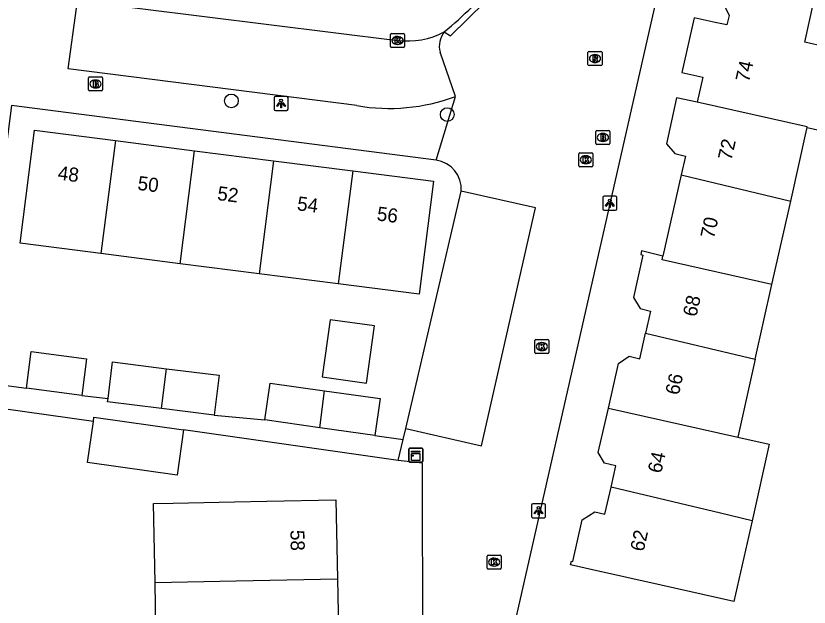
# Model space of a CAD drawing. Extents: x 159718 to 160783, y 383290 to 384030.
# Drawn here: x 160055.4 to 160111.9, y 383337.8 to 383379.9 of the extents above; entities that cross this region are included whole.
import ezdxf

# ---------------------------------------------------------------- set-up
doc = ezdxf.new("R2010")
doc.units = 0
for name, color, linetype in [('IMGEO_Boom', 7, 'Continuous'), ('IMGEO_Brandkraan', 7, 'Continuous'), ('IMGEO_Kast', 7, 'Continuous'), ('IMGEO_Kolk', 7, 'Continuous'), ('IMGEO_Lichtpunt', 7, 'Continuous'), ('IMGEO_Pand', 7, 'Continuous'), ('IMGEO_Pand_nummerreeks', 7, 'Continuous'), ('IMGEO_Parkeervlak_open', 7, 'Continuous'), ('IMGEO_Rijbaan_lokaal_open', 7, 'Continuous'), ('IMGEO_Rioolput', 7, 'Continuous'), ('IMGEO_Voetpad_open', 7, 'Continuous')]:
    doc.layers.add(name, color=color, linetype=linetype)

msp = doc.modelspace()

# ---------------------------------------------------------------- linework, layer by layer
at = {"layer": 'IMGEO_Boom'}
for centre in [(160070.72, 383373.868), (160086.094, 383372.898)]:
    msp.add_circle(centre, 0.489, dxfattribs=at)
at = {"layer": 'IMGEO_Brandkraan'}
for p, q in [((160060.546, 383374.655), (160060.546, 383375.507)), ((160060.621, 383375.581), (160061.473, 383375.581)), ((160061.547, 383375.507), (160061.547, 383374.655)), ((160061.034, 383375.361), (160061.059, 383375.361)), ((160061.473, 383374.581), (160060.621, 383374.581)), ((160061.057, 383374.801), (160061.032, 383374.801)), ((160096.669, 383370.845), (160096.669, 383371.697)), ((160096.744, 383371.771), (160097.596, 383371.771)), ((160097.157, 383371.551), (160097.182, 383371.551)), ((160097.67, 383371.697), (160097.67, 383370.845)), ((160097.18, 383370.991), (160097.155, 383370.991)), ((160097.596, 383370.771), (160096.744, 383370.771))]:
    msp.add_line(p, q, dxfattribs=at)
for points in [[(160060.546, 383374.655), (160060.546, 383375.507)], [(160060.621, 383375.581), (160061.473, 383375.581)], [(160061.547, 383375.507), (160061.547, 383374.655)], [(160060.894, 383375.281), (160060.894, 383374.881), (160061.107, 383374.881)], [(160061.125, 383375.281), (160060.894, 383375.281)], [(160061.073, 383375.2), (160061.019, 383375.2), (160061.019, 383375.124)], [(160061.019, 383375.124), (160061.072, 383375.124)], [(160061.081, 383375.048), (160061.019, 383375.048), (160061.019, 383374.967)], [(160061.019, 383374.967), (160061.081, 383374.967)], [(160061.473, 383374.581), (160060.621, 383374.581)], [(160096.669, 383370.845), (160096.669, 383371.697)], [(160096.744, 383371.771), (160097.596, 383371.771)], [(160097.017, 383371.471), (160097.017, 383371.071), (160097.23, 383371.071)], [(160097.248, 383371.471), (160097.017, 383371.471)], [(160097.67, 383371.697), (160097.67, 383370.845)], [(160097.196, 383371.39), (160097.142, 383371.39), (160097.142, 383371.314)], [(160097.142, 383371.314), (160097.195, 383371.314)], [(160097.204, 383371.238), (160097.142, 383371.238), (160097.142, 383371.157)], [(160097.142, 383371.157), (160097.204, 383371.157)], [(160097.596, 383370.771), (160096.744, 383370.771)]]:
    msp.add_lwpolyline(points, dxfattribs=at)
for centre, radius, start, end in [((160060.623, 383375.505), 0.0765, 91.552, 178.448), ((160060.623, 383375.505), 0.0765, 91.552, 178.448), ((160061.471, 383375.505), 0.0765, 1.552, 88.448), ((160061.471, 383375.505), 0.0765, 1.552, 88.448), ((160061.074, 383375.162), 0.0379, 267.8285, 90.9355), ((160061.082, 383375.007), 0.0404, 269.8759, 90.5077), ((160061.113, 383375.132), 0.251, 268.6676, 293.5347), ((160061.129, 383375.136), 0.145, 59.4692, 91.5367), ((160061.154, 383375.183), 0.0922, 285.5137, 58.1501), ((160061.159, 383374.991), 0.105, 301.3115, 78.989), ((160060.623, 383374.657), 0.0765, 181.552, 268.448), ((160060.623, 383374.657), 0.0765, 181.552, 268.448), ((160061.471, 383374.657), 0.0765, 271.552, 358.448), ((160061.471, 383374.657), 0.0765, 271.552, 358.448), ((160096.746, 383371.695), 0.0765, 91.552, 178.448), ((160096.746, 383371.695), 0.0765, 91.552, 178.448), ((160097.252, 383371.326), 0.145, 59.4692, 91.5367), ((160097.277, 383371.373), 0.0922, 285.5137, 58.1501), ((160097.594, 383371.695), 0.0765, 1.552, 88.448), ((160097.594, 383371.695), 0.0765, 1.552, 88.448), ((160097.197, 383371.352), 0.0379, 267.8285, 90.9355), ((160097.205, 383371.197), 0.0404, 269.8759, 90.5077), ((160097.236, 383371.322), 0.251, 268.6676, 293.5347), ((160097.282, 383371.181), 0.105, 301.3115, 78.989), ((160096.746, 383370.847), 0.0765, 181.552, 268.448), ((160096.746, 383370.847), 0.0765, 181.552, 268.448), ((160097.594, 383370.847), 0.0765, 271.552, 358.448), ((160097.594, 383370.847), 0.0765, 271.552, 358.448)]:
    msp.add_arc(centre, radius, start, end, dxfattribs=at)
for centre, major_axis, ratio, start_param, end_param in [((160061.033, 383375.081), (-0.387, 0.002), 0.722429, 4.712389, 7.853982), ((160061.058, 383375.081), (-0.39, 0.002), 0.717154, 1.570796, 4.712389), ((160097.156, 383371.271), (-0.387, 0.002), 0.722429, 4.712389, 7.853982), ((160097.181, 383371.271), (-0.39, 0.002), 0.717154, 1.570796, 4.712389)]:
    msp.add_ellipse(centre, major_axis=major_axis, ratio=ratio, start_param=start_param, end_param=end_param, dxfattribs=at)
at = {"layer": 'IMGEO_Kast'}
for p, q in [((160083.35, 383348.218), (160083.35, 383349.059)), ((160083.35, 383349.059), (160083.35, 383348.218)), ((160083.425, 383349.143), (160084.266, 383349.143)), ((160084.266, 383349.143), (160083.425, 383349.143)), ((160084.35, 383349.068), (160084.35, 383348.227)), ((160084.35, 383348.227), (160084.35, 383349.068)), ((160084.275, 383348.143), (160083.434, 383348.143)), ((160083.434, 383348.143), (160084.275, 383348.143))]:
    msp.add_line(p, q, dxfattribs=at)
for points in [[(160083.545, 383348.933), (160084.145, 383348.933), (160084.145, 383348.848), (160083.545, 383348.848), (160083.545, 383348.933)], [(160083.545, 383348.758), (160084.145, 383348.758), (160084.145, 383348.269), (160083.545, 383348.269), (160083.545, 383348.758)]]:
    msp.add_lwpolyline(points, dxfattribs=at)
msp.add_circle((160083.629, 383348.607), 0.0377, dxfattribs=at)
for centre, start, end in [((160083.428, 383349.065), 92.4484, 184.2845), ((160083.428, 383349.065), 92.4484, 184.2845), ((160084.272, 383349.065), 2.4484, 94.2845), ((160084.272, 383349.065), 2.4484, 94.2845), ((160083.428, 383348.221), 182.4484, 274.2845), ((160083.428, 383348.221), 182.4484, 274.2845), ((160084.272, 383348.221), 272.4484, 4.2845), ((160084.272, 383348.221), 272.4484, 4.2845)]:
    msp.add_arc(centre, 0.0779, start, end, dxfattribs=at)
at = {"layer": 'IMGEO_Kolk'}
for p, q in [((160082.053, 383377.752), (160082.053, 383378.604)), ((160082.128, 383378.678), (160082.98, 383378.678)), ((160082.541, 383378.458), (160082.566, 383378.458)), ((160083.054, 383378.604), (160083.054, 383377.752)), ((160082.98, 383377.678), (160082.128, 383377.678)), ((160082.564, 383377.898), (160082.539, 383377.898)), ((160095.455, 383369.258), (160095.455, 383370.11)), ((160095.53, 383370.184), (160096.382, 383370.184)), ((160095.943, 383369.964), (160095.968, 383369.964)), ((160096.456, 383370.11), (160096.456, 383369.258)), ((160096.382, 383369.184), (160095.53, 383369.184)), ((160095.966, 383369.404), (160095.941, 383369.404)), ((160092.321, 383355.95), (160092.321, 383356.802)), ((160092.396, 383356.876), (160093.248, 383356.876)), ((160093.322, 383356.802), (160093.322, 383355.95)), ((160092.809, 383356.656), (160092.834, 383356.656)), ((160093.248, 383355.876), (160092.396, 383355.876)), ((160092.832, 383356.096), (160092.807, 383356.096)), ((160089.004, 383341.526), (160089.856, 383341.526)), ((160088.929, 383340.6), (160088.929, 383341.452)), ((160089.417, 383341.306), (160089.442, 383341.306)), ((160089.93, 383341.452), (160089.93, 383340.6)), ((160089.856, 383340.526), (160089.004, 383340.526)), ((160089.44, 383340.746), (160089.415, 383340.746))]:
    msp.add_line(p, q, dxfattribs=at)
for points in [[(160082.053, 383377.752), (160082.053, 383378.604)], [(160082.128, 383378.678), (160082.98, 383378.678)], [(160082.374, 383378.378), (160082.497, 383378.378), (160082.497, 383378.227), (160082.627, 383378.378), (160082.791, 383378.378), (160082.645, 383378.227), (160082.798, 383377.978), (160082.646, 383377.978), (160082.561, 383378.142), (160082.497, 383378.075), (160082.497, 383377.978), (160082.374, 383377.978), (160082.374, 383378.378)], [(160083.054, 383378.604), (160083.054, 383377.752)], [(160082.98, 383377.678), (160082.128, 383377.678)], [(160095.455, 383369.258), (160095.455, 383370.11)], [(160095.53, 383370.184), (160096.382, 383370.184)], [(160095.776, 383369.884), (160095.899, 383369.884), (160095.899, 383369.733), (160096.029, 383369.884), (160096.193, 383369.884), (160096.047, 383369.733), (160096.2, 383369.484), (160096.048, 383369.484), (160095.963, 383369.648), (160095.899, 383369.581), (160095.899, 383369.484), (160095.776, 383369.484), (160095.776, 383369.884)], [(160096.456, 383370.11), (160096.456, 383369.258)], [(160096.382, 383369.184), (160095.53, 383369.184)], [(160092.321, 383355.95), (160092.321, 383356.802)], [(160092.396, 383356.876), (160093.248, 383356.876)], [(160093.322, 383356.802), (160093.322, 383355.95)], [(160092.642, 383356.576), (160092.765, 383356.576), (160092.765, 383356.425), (160092.895, 383356.576), (160093.059, 383356.576), (160092.913, 383356.425), (160093.066, 383356.176), (160092.914, 383356.176), (160092.829, 383356.34), (160092.765, 383356.273), (160092.765, 383356.176), (160092.642, 383356.176), (160092.642, 383356.576)], [(160093.248, 383355.876), (160092.396, 383355.876)], [(160089.004, 383341.526), (160089.856, 383341.526)], [(160088.929, 383340.6), (160088.929, 383341.452)], [(160089.25, 383341.226), (160089.373, 383341.226), (160089.373, 383341.075), (160089.503, 383341.226), (160089.667, 383341.226), (160089.521, 383341.075), (160089.674, 383340.826), (160089.522, 383340.826), (160089.437, 383340.99), (160089.373, 383340.923), (160089.373, 383340.826), (160089.25, 383340.826), (160089.25, 383341.226)], [(160089.93, 383341.452), (160089.93, 383340.6)], [(160089.856, 383340.526), (160089.004, 383340.526)]]:
    msp.add_lwpolyline(points, dxfattribs=at)
for centre, start, end in [((160082.13, 383378.602), 91.552, 178.448), ((160082.13, 383378.602), 91.552, 178.448), ((160082.978, 383378.602), 1.552, 88.448), ((160082.978, 383378.602), 1.552, 88.448), ((160082.13, 383377.754), 181.552, 268.448), ((160082.13, 383377.754), 181.552, 268.448), ((160082.978, 383377.754), 271.552, 358.448), ((160082.978, 383377.754), 271.552, 358.448), ((160095.532, 383370.108), 91.552, 178.448), ((160095.532, 383370.108), 91.552, 178.448), ((160096.38, 383370.108), 1.552, 88.448), ((160096.38, 383370.108), 1.552, 88.448), ((160095.532, 383369.26), 181.552, 268.448), ((160095.532, 383369.26), 181.552, 268.448), ((160096.38, 383369.26), 271.552, 358.448), ((160096.38, 383369.26), 271.552, 358.448), ((160092.398, 383356.8), 91.552, 178.448), ((160092.398, 383356.8), 91.552, 178.448), ((160093.246, 383356.8), 1.552, 88.448), ((160093.246, 383356.8), 1.552, 88.448), ((160092.398, 383355.952), 181.552, 268.448), ((160092.398, 383355.952), 181.552, 268.448), ((160093.246, 383355.952), 271.552, 358.448), ((160093.246, 383355.952), 271.552, 358.448), ((160089.006, 383341.45), 91.552, 178.448), ((160089.006, 383341.45), 91.552, 178.448), ((160089.854, 383341.45), 1.552, 88.448), ((160089.854, 383341.45), 1.552, 88.448), ((160089.006, 383340.602), 181.552, 268.448), ((160089.006, 383340.602), 181.552, 268.448), ((160089.854, 383340.602), 271.552, 358.448), ((160089.854, 383340.602), 271.552, 358.448)]:
    msp.add_arc(centre, 0.0765, start, end, dxfattribs=at)
for centre, major_axis, ratio, start_param, end_param in [((160082.54, 383378.178), (-0.387, 0.002), 0.722429, 4.712389, 7.853982), ((160082.565, 383378.178), (-0.39, 0.002), 0.717154, 1.570796, 4.712389), ((160095.942, 383369.684), (-0.387, 0.002), 0.722429, 4.712389, 7.853982), ((160095.967, 383369.684), (-0.39, 0.002), 0.717154, 1.570796, 4.712389), ((160092.808, 383356.376), (-0.387, 0.002), 0.722429, 4.712389, 7.853982), ((160092.833, 383356.376), (-0.39, 0.002), 0.717154, 1.570796, 4.712389), ((160089.416, 383341.026), (-0.387, 0.002), 0.722429, 4.712389, 7.853982), ((160089.441, 383341.026), (-0.39, 0.002), 0.717154, 1.570796, 4.712389)]:
    msp.add_ellipse(centre, major_axis=major_axis, ratio=ratio, start_param=start_param, end_param=end_param, dxfattribs=at)
at = {"layer": 'IMGEO_Lichtpunt'}
for p, q in [((160073.76, 383374.096), (160073.76, 383373.289)), ((160073.76, 383374.096), (160073.76, 383373.289)), ((160074.662, 383374.191), (160073.854, 383374.191)), ((160074.662, 383374.191), (160073.854, 383374.191)), ((160074.756, 383373.289), (160074.756, 383374.096)), ((160074.756, 383373.289), (160074.756, 383374.096)), ((160073.854, 383373.195), (160074.662, 383373.195)), ((160073.854, 383373.195), (160074.662, 383373.195)), ((160097.161, 383366.989), (160097.161, 383366.182)), ((160097.161, 383366.989), (160097.161, 383366.182)), ((160098.063, 383367.084), (160097.255, 383367.084)), ((160098.063, 383367.084), (160097.255, 383367.084)), ((160098.157, 383366.182), (160098.157, 383366.989)), ((160098.157, 383366.182), (160098.157, 383366.989)), ((160097.255, 383366.088), (160098.063, 383366.088)), ((160097.255, 383366.088), (160098.063, 383366.088)), ((160092.086, 383345.092), (160092.086, 383344.285)), ((160092.086, 383345.092), (160092.086, 383344.285)), ((160092.988, 383345.187), (160092.18, 383345.187)), ((160092.988, 383345.187), (160092.18, 383345.187)), ((160093.082, 383344.285), (160093.082, 383345.092)), ((160093.082, 383344.285), (160093.082, 383345.092)), ((160092.18, 383344.191), (160092.988, 383344.191)), ((160092.18, 383344.191), (160092.988, 383344.191))]:
    msp.add_line(p, q, dxfattribs=at)
for points in [[(160074.134, 383373.76), (160074.173, 383373.732), (160073.985, 383373.47), (160073.947, 383373.497), (160074.134, 383373.76)], [(160074.236, 383373.712), (160074.283, 383373.712), (160074.283, 383373.39), (160074.236, 383373.39), (160074.236, 383373.712)], [(160074.346, 383373.732), (160074.384, 383373.759), (160074.571, 383373.497), (160074.532, 383373.469), (160074.346, 383373.732)], [(160097.535, 383366.653), (160097.574, 383366.625), (160097.386, 383366.363), (160097.348, 383366.39), (160097.535, 383366.653)], [(160097.637, 383366.605), (160097.684, 383366.605), (160097.684, 383366.283), (160097.637, 383366.283), (160097.637, 383366.605)], [(160097.747, 383366.625), (160097.785, 383366.652), (160097.972, 383366.39), (160097.933, 383366.362), (160097.747, 383366.625)], [(160092.46, 383344.756), (160092.499, 383344.728), (160092.311, 383344.466), (160092.273, 383344.493), (160092.46, 383344.756)], [(160092.562, 383344.708), (160092.609, 383344.708), (160092.609, 383344.386), (160092.562, 383344.386), (160092.562, 383344.708)], [(160092.672, 383344.728), (160092.71, 383344.755), (160092.897, 383344.493), (160092.858, 383344.465), (160092.672, 383344.728)]]:
    msp.add_lwpolyline(points, dxfattribs=at)
for centre in [(160074.259, 383373.894), (160097.66, 383366.787), (160092.585, 383344.89)]:
    msp.add_circle(centre, 0.0994, dxfattribs=at)
for centre, start, end in [((160073.854, 383374.096), 90, 180), ((160073.854, 383374.096), 90, 180), ((160074.662, 383374.096), 0, 90), ((160074.662, 383374.096), 0, 90), ((160073.854, 383373.289), 180, 270), ((160073.854, 383373.289), 180, 270), ((160074.662, 383373.289), 270, 0), ((160074.662, 383373.289), 270, 360), ((160097.255, 383366.989), 90, 180), ((160097.255, 383366.989), 90, 180), ((160098.063, 383366.989), 0, 90), ((160098.063, 383366.989), 0, 90), ((160097.255, 383366.182), 180, 270), ((160097.255, 383366.182), 180, 270), ((160098.063, 383366.182), 270, 0), ((160098.063, 383366.182), 270, 360), ((160092.18, 383345.092), 90, 180), ((160092.18, 383345.092), 90, 180), ((160092.988, 383345.092), 0, 90), ((160092.988, 383345.092), 0, 90), ((160092.18, 383344.285), 180, 270), ((160092.18, 383344.285), 180, 270), ((160092.988, 383344.285), 270, 0), ((160092.988, 383344.285), 270, 360)]:
    msp.add_arc(centre, 0.0946, start, end, dxfattribs=at)
at = {"layer": 'IMGEO_Pand'}
for points in [[(160103.414, 383385.561), (160106.151, 383379.966), (160105.997, 383379.281), (160105.155, 383379.463), (160103.679, 383379.782), (160102.796, 383375.896), (160104.283, 383375.575), (160103.88, 383373.779)], [(160111.711, 383371.972), (160114.65, 383371.313), (160115.937, 383377.06), (160113, 383377.718), (160111.536, 383378.046), (160112.166, 383380.855), (160111.681, 383381.843)], [(160103.88, 383373.779), (160102.414, 383374.093), (160101.696, 383370.804), (160102.3, 383370.125), (160103.039, 383369.947), (160102.737, 383368.599)], [(160111.711, 383371.972), (160111.722, 383372.021), (160103.88, 383373.779)], [(160061.439, 383362.995), (160055.689, 383363.731), (160056.719, 383371.783), (160062.47, 383371.047)], [(160110.538, 383366.743), (160111.689, 383371.875), (160111.711, 383371.972)], [(160062.47, 383371.047), (160061.439, 383362.995)], [(160062.47, 383371.047), (160068.101, 383370.327)], [(160067.07, 383362.275), (160068.101, 383370.327)], [(160068.101, 383370.327), (160073.733, 383369.607)], [(160073.733, 383369.607), (160072.702, 383361.554)], [(160073.733, 383369.607), (160079.364, 383368.887)], [(160079.364, 383368.887), (160085.115, 383368.151), (160084.084, 383360.098), (160078.333, 383360.834)], [(160079.364, 383368.887), (160078.333, 383360.834)], [(160102.737, 383368.599), (160101.442, 383362.826)], [(160102.737, 383368.599), (160110.538, 383366.743)], [(160109.203, 383360.793), (160110.538, 383366.743)], [(160067.07, 383362.275), (160061.439, 383362.995)], [(160101.442, 383362.826), (160099.929, 383363.19), (160099.866, 383362.928), (160100.012, 383362.893), (160099.342, 383359.882), (160099.816, 383359.094), (160100.563, 383358.908), (160100.208, 383357.325)], [(160109.203, 383360.793), (160101.379, 383362.547), (160101.442, 383362.826)], [(160072.702, 383361.554), (160067.07, 383362.275)], [(160078.333, 383360.834), (160072.702, 383361.554)], [(160108.009, 383355.47), (160109.203, 383360.793)], [(160077.191, 383354.224), (160080.343, 383353.779), (160080.917, 383357.845), (160077.765, 383358.29), (160077.191, 383354.224)], [(160097.561, 383351.988), (160098.289, 383355.182), (160099.036, 383355.694), (160099.799, 383355.504), (160100.208, 383357.325)], [(160100.208, 383357.325), (160108.009, 383355.47)], [(160056.135, 383353.425), (160056.48, 383356.035), (160060.42, 383355.513), (160060.074, 383352.903)], [(160061.941, 383352.67), (160062.266, 383355.281), (160066.113, 383354.801)], [(160108.009, 383355.47), (160106.765, 383349.924)], [(160065.75, 383351.969), (160066.113, 383354.801)], [(160066.113, 383354.801), (160069.845, 383354.337), (160069.492, 383351.503)], [(160060.074, 383352.903), (160056.135, 383353.425)], [(160073.116, 383351.149), (160073.486, 383353.772), (160077.359, 383353.226)], [(160077.023, 383350.598), (160077.359, 383353.226)], [(160077.359, 383353.226), (160081.305, 383352.669), (160080.935, 383350.046)], [(160065.75, 383351.969), (160061.913, 383352.447), (160061.941, 383352.67)], [(160069.492, 383351.503), (160065.75, 383351.969)], [(160097.75, 383346.366), (160098.091, 383347.887), (160097.294, 383348.074), (160096.84, 383348.828), (160097.561, 383351.988)], [(160097.561, 383351.988), (160106.765, 383349.924)], [(160060.899, 383351.046), (160060.94, 383351.34), (160067.307, 383350.441)], [(160077.023, 383350.598), (160073.116, 383351.149)], [(160067.307, 383350.441), (160066.853, 383347.225), (160060.486, 383348.123), (160060.899, 383351.046)], [(160080.935, 383350.046), (160077.023, 383350.598)], [(160106.765, 383349.924), (160109.007, 383349.422), (160107.786, 383343.978)], [(160107.786, 383343.978), (160106.493, 383338.216), (160101.307, 383339.38), (160096.428, 383340.474), (160094.867, 383340.826), (160094.928, 383341.088), (160095.034, 383341.078), (160095.704, 383344.03), (160096.592, 383344.597), (160097.319, 383344.446), (160097.75, 383346.366)], [(160107.786, 383343.978), (160105.551, 383344.51), (160097.75, 383346.366)], [(160065.288, 383339.579), (160065.176, 383345.205), (160066.572, 383345.232), (160070.951, 383345.32), (160073.248, 383345.366), (160078.158, 383345.464), (160078.271, 383339.832)], [(160078.271, 383339.832), (160078.392, 383333.804), (160072.523, 383333.686), (160072.581, 383330.806), (160068.722, 383330.729), (160062.827, 383330.611), (160062.788, 383334.008), (160065.355, 383336.238), (160065.288, 383339.579)], [(160065.288, 383339.579), (160071.064, 383339.691), (160078.271, 383339.832)]]:
    msp.add_lwpolyline(points, dxfattribs=at)
at = {"layer": 'IMGEO_Parkeervlak_open'}
msp.add_lwpolyline([(160083.139, 383350.541), (160087.089, 383367.439)], dxfattribs=at)
at = {"layer": 'IMGEO_Rijbaan_lokaal_open'}
msp.add_lwpolyline([(160059.658, 383381.021), (160082.558, 383378.179)], dxfattribs=at)
for centre, radius, start, end in [((160064.844, 383403.997), 32.835, 309.8311, 319.1513), ((160083.242, 383383.847), 5.709, 263.1217, 297.4789)]:
    msp.add_arc(centre, radius, start, end, dxfattribs=at)
at = {"layer": 'IMGEO_Rioolput'}
for p, q in [((160096.108, 383376.462), (160096.108, 383377.314)), ((160096.183, 383377.388), (160097.035, 383377.388)), ((160096.596, 383377.168), (160096.621, 383377.168)), ((160097.109, 383377.314), (160097.109, 383376.462)), ((160096.619, 383376.608), (160096.594, 383376.608)), ((160097.035, 383376.388), (160096.183, 383376.388))]:
    msp.add_line(p, q, dxfattribs=at)
for points in [[(160096.108, 383376.462), (160096.108, 383377.314)], [(160096.183, 383377.388), (160097.035, 383377.388)], [(160096.697, 383377.086), (160096.445, 383377.088), (160096.445, 383376.688)], [(160097.109, 383377.314), (160097.109, 383376.462)], [(160096.445, 383376.688), (160096.569, 383376.688), (160096.569, 383376.85), (160096.58, 383376.85)], [(160096.623, 383377.007), (160096.569, 383377.007), (160096.569, 383376.926)], [(160096.569, 383376.926), (160096.621, 383376.926)], [(160096.627, 383376.821), (160096.698, 383376.688), (160096.838, 383376.688), (160096.773, 383376.814)], [(160097.035, 383376.388), (160096.183, 383376.388)]]:
    msp.add_lwpolyline(points, dxfattribs=at)
for centre, radius, start, end in [((160096.185, 383377.312), 0.0765, 91.552, 178.448), ((160096.185, 383377.312), 0.0765, 91.552, 178.448), ((160096.696, 383376.976), 0.109, 350.3612, 89.416), ((160097.033, 383377.312), 0.0765, 1.552, 88.448), ((160097.033, 383377.312), 0.0765, 1.552, 88.448), ((160096.579, 383376.797), 0.0533, 26.0293, 88.6989), ((160096.605, 383377.115), 0.19, 274.7715, 282.9687), ((160096.629, 383376.911), 0.0964, 77.0061, 93.1865), ((160096.643, 383376.968), 0.0378, 276.6634, 79.6772), ((160096.694, 383376.976), 0.112, 277.5842, 350.9817), ((160096.678, 383376.761), 0.108, 29.5134, 73.7905), ((160096.185, 383376.464), 0.0765, 181.552, 268.448), ((160096.185, 383376.464), 0.0765, 181.552, 268.448), ((160097.033, 383376.464), 0.0765, 271.552, 358.448), ((160097.033, 383376.464), 0.0765, 271.552, 358.448)]:
    msp.add_arc(centre, radius, start, end, dxfattribs=at)
for centre, major_axis, ratio, start_param, end_param in [((160096.595, 383376.888), (-0.387, 0.002), 0.722429, 4.712389, 7.853982), ((160096.62, 383376.888), (-0.39, 0.002), 0.717154, 1.570796, 4.712389)]:
    msp.add_ellipse(centre, major_axis=major_axis, ratio=ratio, start_param=start_param, end_param=end_param, dxfattribs=at)
at = {"layer": 'IMGEO_Voetpad_open'}
for points in [[(160101.907, 383384.734), (160101.689, 383384.35), (160090.51, 383335.068)], [(160085.876, 383378.782), (160086.325, 383378.509), (160090.032, 383382.165), (160089.682, 383382.521)], [(160079.646, 383373.535), (160059.116, 383376.153), (160059.7, 383380.483), (160059.658, 383381.021)], [(160086.667, 383374.185), (160085.575, 383377.346)], [(160085.3, 383369.646), (160086.667, 383374.185)], [(160055.073, 383373.551), (160052.534, 383353.901), (160056.135, 383353.425)], [(160085.3, 383369.646), (160055.073, 383373.551)], [(160083.139, 383350.541), (160088.524, 383349.303), (160092.382, 383366.266), (160087.089, 383367.439)], [(160060.899, 383351.046), (160050.946, 383352.451), (160051.165, 383354.007), (160022.158, 383359.914), (160022.307, 383361.071)], [(160060.074, 383352.903), (160061.941, 383352.67)], [(160069.492, 383351.503), (160073.116, 383351.149)], [(160082.957, 383349.761), (160083.139, 383350.541)], [(160082.606, 383348.26), (160067.307, 383350.441)], [(160080.935, 383350.046), (160082.957, 383349.761)], [(160082.606, 383348.26), (160082.957, 383349.761)], [(160084.347, 383334.777), (160084.319, 383348.085), (160082.606, 383348.26)]]:
    msp.add_lwpolyline(points, dxfattribs=at)
for centre, radius, start, end in [((160087.181, 383377.759), 1.658, 141.902, 194.4213), ((160081.951, 383386.877), 13.54, 260.1971, 290.3816), ((160085.011, 383367.583), 2.083, 356.0316, 82.025)]:
    msp.add_arc(centre, radius, start, end, dxfattribs=at)

# ---------------------------------------------------------------- texts
at = {"layer": 'IMGEO_Pand_nummerreeks'}
for s, rotation, p in [('74', 77.355, (160107.568, 383375.156)), ('72', 77.355, (160106.318, 383369.583)), ('48', 352.7111, (160058.326, 383368.271)), ('50', 352.7111, (160064.005, 383367.545)), ('52', 352.7111, (160069.678, 383366.819)), ('54', 352.7111, (160075.36, 383366.092)), ('56', 352.7111, (160081.039, 383365.366)), ('70', 77.355, (160105.07, 383364.019)), ('68', 77.355, (160103.821, 383358.448)), ('66', 77.355, (160102.57, 383352.875)), ('64', 77.355, (160101.321, 383347.305)), ('58', 271.1497, (160074.921, 383343.307)), ('62', 77.355, (160100.07, 383341.731))]:
    msp.add_text(s, height=1, rotation=rotation, dxfattribs=at).set_placement(p)

doc.saveas('drawing.dxf')
